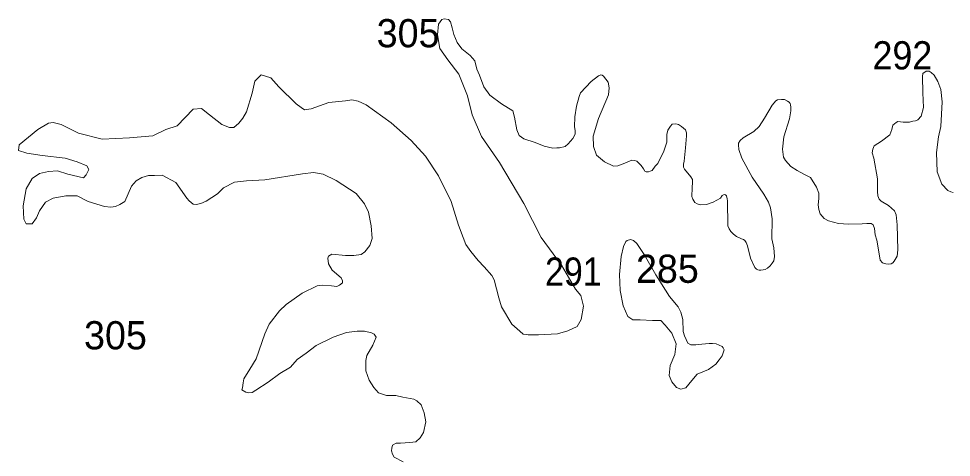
# Model space of a CAD drawing. Extents: x 445.4 to 500, y 8728.7 to 8784.
# Drawn here: x 482.92 to 488.21, y 8760.19 to 8762.67 of the extents above; entities that cross this region are included whole.
import ezdxf

# ---------------------------------------------------------------- set-up
doc = ezdxf.new("R2010")
doc.units = 0
doc.header["$LTSCALE"] = 0.064
doc.layers.add('2', color=7, linetype='Continuous', lineweight=13)
doc.layers.add('21', color=7, linetype='Continuous')

msp = doc.modelspace()

# ---------------------------------------------------------------- linework, layer by layer
at = {"layer": '2'}
for points in [[(485.8685, 8760.8806), (485.9761, 8760.8873), (486.0344, 8760.903), (486.0882, 8760.9276), (486.1107, 8760.968), (486.1241, 8761.0441), (486.1084, 8761.1046), (486.077, 8761.1404), (485.9986, 8761.277), (485.8836, 8761.4334), (485.7849, 8761.626), (485.6459, 8761.8589), (485.545, 8762.0068), (485.4912, 8762.1296), (485.4643, 8762.2371), (485.415, 8762.3603), (485.3522, 8762.4409), (485.3073, 8762.5059), (485.2939, 8762.582), (485.3006, 8762.6425), (485.3186, 8762.6694), (485.332, 8762.6738), (485.3567, 8762.6694), (485.3679, 8762.6559), (485.3785, 8762.6234), (485.3863, 8762.5843), (485.4059, 8762.5386), (485.4321, 8762.5034), (485.4791, 8762.4655), (485.5065, 8762.4355), (485.5184, 8762.3889), (485.5328, 8762.355), (485.5576, 8762.2871), (485.5915, 8762.2415), (485.6582, 8762.1919), (485.7222, 8762.1514), (485.7313, 8762.1162), (485.7455, 8762.0433), (485.7587, 8762.0125), (485.785, 8761.9928), (485.8491, 8761.9713), (485.8994, 8761.9517), (485.9497, 8761.9408), (485.9715, 8761.9418), (485.9879, 8761.9418), (486.0196, 8761.9495), (486.036, 8761.9648), (486.0633, 8761.9953), (486.0764, 8762.0193), (486.0764, 8762.0401), (486.0731, 8762.0608), (486.0744, 8762.1172), (486.0831, 8762.1783), (486.0984, 8762.234), (486.1061, 8762.2536), (486.1661, 8762.3191), (486.2077, 8762.3497), (486.2219, 8762.3551), (486.2284, 8762.354), (486.2372, 8762.3486), (486.2503, 8762.3311), (486.2634, 8762.3137), (486.2699, 8762.2831), (486.2659, 8762.242), (486.2083, 8762.1086), (486.1783, 8762.0073), (486.1806, 8761.9498), (486.198, 8761.8996), (486.2417, 8761.8621), (486.2935, 8761.8372), (486.3174, 8761.8393), (486.3477, 8761.8518), (486.3977, 8761.8716), (486.4123, 8761.8706), (486.4258, 8761.8653), (486.4321, 8761.8612), (486.4508, 8761.8414), (486.4644, 8761.8227), (486.4706, 8761.8102), (486.48, 8761.805), (486.4925, 8761.806), (486.5019, 8761.8091), (486.5134, 8761.8133), (486.5134, 8761.8133), (486.5311, 8761.8372), (486.5457, 8761.8539), (486.5801, 8761.9226), (486.5957, 8761.9736), (486.5957, 8762.0173), (486.603, 8762.0413), (486.6166, 8762.0652), (486.6259, 8762.0767), (486.6478, 8762.0777), (486.6635, 8762.0746), (486.6801, 8762.0621), (486.702, 8762.0444), (486.7072, 8762.0278), (486.7083, 8762.009), (486.7031, 8761.942), (486.6948, 8761.867), (486.6917, 8761.8493)], [(487.8205, 8761.2893), (487.8396, 8761.2829), (487.8539, 8761.2813), (487.8699, 8761.2829), (487.8794, 8761.2893), (487.8874, 8761.2989), (487.9049, 8761.3275), (487.9081, 8761.3625), (487.9033, 8761.5058), (487.8986, 8761.5616), (487.889, 8761.5839), (487.8555, 8761.615), (487.814, 8761.6389), (487.8028, 8761.6516), (487.7949, 8761.6691), (487.7917, 8761.6946), (487.7933, 8761.7662), (487.7726, 8761.8825), (487.7614, 8761.9127), (487.7662, 8761.935), (487.7742, 8761.9541), (487.8156, 8761.9796), (487.8618, 8762.0162), (487.873, 8762.0465), (487.8794, 8762.0704), (487.8985, 8762.0863), (487.9084, 8762.0906), (487.9387, 8762.0874), (487.9737, 8762.0874), (487.9929, 8762.0922), (488.0088, 8762.0954), (488.0216, 8762.1001), (488.0407, 8762.1224), (488.0407, 8762.1224), (488.0534, 8762.1702), (488.0503, 8762.2546), (488.0471, 8762.3469), (488.0503, 8762.3629), (488.0694, 8762.3772), (488.0694, 8762.3772), (488.0853, 8762.3772), (488.0981, 8762.3692), (488.114, 8762.3549), (488.1347, 8762.3183), (488.1523, 8762.2721), (488.1602, 8762.2036), (488.1522, 8762.0625), (488.1394, 8762.0036), (488.1283, 8761.916), (488.1315, 8761.8061), (488.1576, 8761.7354), (488.1911, 8761.7003), (488.2086, 8761.6924), (488.223, 8761.6876)], [(483.8843, 8761.6405), (483.8704, 8761.6563), (483.8089, 8761.7455), (483.7316, 8761.7871), (483.6879, 8761.7851), (483.6542, 8761.7851), (483.6165, 8761.7732), (483.5828, 8761.7554), (483.5562, 8761.7245), (483.52, 8761.6378), (483.4911, 8761.6198), (483.4658, 8761.6089), (483.4405, 8761.6053), (483.4044, 8761.6089), (483.3104, 8761.6378), (483.2489, 8761.6703), (483.1839, 8761.6703), (483.1116, 8761.6559), (483.0682, 8761.6342), (483.0357, 8761.5837), (483.0176, 8761.5439), (482.9923, 8761.5114), (482.9597, 8761.5114), (482.9597, 8761.5114), (482.9453, 8761.5367), (482.9417, 8761.6125), (482.9597, 8761.71), (482.9923, 8761.7678), (483.0357, 8761.7967), (483.0863, 8761.8075), (483.1369, 8761.8111), (483.1947, 8761.7931), (483.2851, 8761.7714), (483.2995, 8761.7895), (483.314, 8761.8183), (483.3032, 8761.84), (483.2489, 8761.8617), (483.1802, 8761.8833), (483.0501, 8761.8978), (482.9634, 8761.9122), (482.9164, 8761.9267), (482.9164, 8761.9267), (482.92, 8761.9592), (482.92, 8761.9592), (483.0248, 8762.0458), (483.0863, 8762.0819), (483.1116, 8762.0855), (483.1586, 8762.0747), (483.2562, 8762.0242), (483.3899, 8761.9917), (483.5453, 8761.9989), (483.6791, 8762.0097), (483.7514, 8762.0458), (483.8165, 8762.0675), (483.9068, 8762.1614), (483.9068, 8762.1614), (483.9538, 8762.165), (484.0008, 8762.1289), (484.0695, 8762.0747), (484.1129, 8762.0566), (484.1382, 8762.0566), (484.1671, 8762.0819), (484.1671, 8762.0819), (484.1888, 8762.1108), (484.2105, 8762.1469), (484.243, 8762.2516), (484.2575, 8762.3202), (484.2936, 8762.3563), (484.2936, 8762.3563), (484.3482, 8762.339), (484.3943, 8762.2887), (484.4928, 8762.1924), (484.52, 8762.1715), (484.5389, 8762.1569), (484.5766, 8762.1631), (484.6772, 8762.1987), (484.7715, 8762.2092), (484.8071, 8762.2134), (484.8449, 8762.2071), (484.8889, 8762.1862), (485.0314, 8762.0836), (485.1445, 8761.9831), (485.2261, 8761.8953), (485.2999, 8761.7827), (485.3728, 8761.6369), (485.4143, 8761.5027), (485.4402, 8761.4327), (485.4557, 8761.3934), (485.483, 8761.3542), (485.5247, 8761.3026), (485.5598, 8761.2668), (485.6033, 8761.2171), (485.6166, 8761.1926), (485.6427, 8761.0918), (485.6581, 8761.0406), (485.7163, 8760.9418), (485.7619, 8760.9012), (485.7816, 8760.8844), (485.7977, 8760.8823), (485.8089, 8760.8809), (485.8685, 8760.8806)], [(486.6917, 8761.8493), (486.6917, 8761.8327), (486.6959, 8761.8212), (486.7334, 8761.7775), (486.7417, 8761.7619), (486.7428, 8761.7463), (486.74, 8761.7154), (486.739, 8761.6665), (486.7442, 8761.6498), (486.7557, 8761.6311), (486.7682, 8761.6249), (486.7849, 8761.6176), (486.8213, 8761.6207), (486.8599, 8761.6332), (486.9016, 8761.6571), (486.911, 8761.6707), (486.9224, 8761.6769), (486.9297, 8761.6748), (486.936, 8761.6696), (486.9381, 8761.6519), (486.9402, 8761.6415), (486.9433, 8761.4989), (486.9506, 8761.4822), (486.96, 8761.4677), (486.9746, 8761.452), (486.9912, 8761.4395), (487.0204, 8761.425), (487.0319, 8761.4219), (487.0402, 8761.4166), (487.0465, 8761.4052), (487.054, 8761.3866), (487.0707, 8761.3169), (487.0957, 8761.2638), (487.1061, 8761.2534), (487.1134, 8761.2492), (487.1207, 8761.2471), (487.1301, 8761.2471), (487.1426, 8761.2503), (487.1541, 8761.2524), (487.1676, 8761.2596), (487.1822, 8761.2732), (487.1947, 8761.2867), (487.203, 8761.3013), (487.2072, 8761.326), (487.203, 8761.3739), (487.1926, 8761.426), (487.1947, 8761.5384), (487.1853, 8761.6019), (487.1728, 8761.6342), (487.1475, 8761.6788), (487.0818, 8761.7746), (487.0214, 8761.8828), (487.0058, 8761.9328), (487.0037, 8761.9588), (487.0037, 8761.9692), (487.0131, 8761.9838), (487.0291, 8761.9982), (487.0896, 8762.0346), (487.1209, 8762.0637), (487.1511, 8762.1106), (487.1949, 8762.1845), (487.2147, 8762.2084), (487.2251, 8762.2136), (487.248, 8762.2168), (487.2532, 8762.2168), (487.2647, 8762.2157), (487.2814, 8762.2074), (487.2918, 8762.2012), (487.296, 8762.1939), (487.298, 8762.1866), (487.3001, 8762.172), (487.3012, 8762.1512), (487.2937, 8762.1071), (487.2602, 8762.0052), (487.2538, 8761.9336), (487.2586, 8761.889), (487.2697, 8761.8699), (487.3, 8761.8364), (487.3367, 8761.8141), (487.3749, 8761.7919), (487.4116, 8761.7728), (487.4467, 8761.7186), (487.4602, 8761.6842), (487.4586, 8761.6539), (487.4554, 8761.6189), (487.4586, 8761.5918), (487.4666, 8761.5679), (487.4905, 8761.5409), (487.5144, 8761.5281), (487.5718, 8761.5122), (487.6276, 8761.509), (487.7057, 8761.5106), (487.7328, 8761.5122), (487.7567, 8761.5122), (487.7679, 8761.5043), (487.7758, 8761.4836), (487.779, 8761.4485), (487.7886, 8761.4183), (487.7949, 8761.3864), (487.8077, 8761.3052), (487.8205, 8761.2893)], [(485.0993, 8760.1607), (485.0484, 8760.1868), (485.0382, 8760.2043), (485.0324, 8760.2232), (485.0353, 8760.2377), (485.0397, 8760.2551), (485.06, 8760.2668), (485.0848, 8760.2668), (485.1371, 8760.2711), (485.172, 8760.274), (485.1953, 8760.2973), (485.2157, 8760.3278), (485.2288, 8760.3873), (485.2186, 8760.4382), (485.2011, 8760.4847), (485.1777, 8760.5063), (485.1599, 8760.5162), (485.0984, 8760.5281), (485.0587, 8760.536), (485.0052, 8760.536), (484.9595, 8760.5519), (484.9338, 8760.5816), (484.906, 8760.6232), (484.8881, 8760.6767), (484.8881, 8760.7361), (484.8941, 8760.7639), (484.9278, 8760.8233), (484.9457, 8760.8669), (484.9457, 8760.8669), (484.9357, 8760.8847), (484.9357, 8760.8847), (484.9199, 8760.8926), (484.8802, 8760.9025), (484.8385, 8760.9025), (484.7771, 8760.8946), (484.7021, 8760.8675), (484.6049, 8760.8199), (484.5493, 8760.7763), (484.4978, 8760.7407), (484.4601, 8760.6971), (484.3986, 8760.6614), (484.3331, 8760.6119), (484.2637, 8760.5663), (484.2419, 8760.5544), (484.2221, 8760.5525), (484.2062, 8760.5564), (484.1844, 8760.5683), (484.1844, 8760.5683), (484.1864, 8760.5802), (484.1903, 8760.6079), (484.1943, 8760.6317), (484.228, 8760.6872), (484.2657, 8760.7446), (484.3133, 8760.8873), (484.3391, 8760.9408), (484.3966, 8761.018), (484.4355, 8761.0531), (484.5267, 8761.1165), (484.612, 8761.1581), (484.6417, 8761.1621), (484.6933, 8761.1581), (484.7231, 8761.1561), (484.7389, 8761.1621), (484.7548, 8761.1759), (484.7548, 8761.1878), (484.7469, 8761.2037), (484.6973, 8761.2472), (484.6755, 8761.2829), (484.6715, 8761.3166), (484.6715, 8761.3166), (484.6755, 8761.3265), (484.6953, 8761.3384), (484.6953, 8761.3384), (484.7727, 8761.3305), (484.8203, 8761.3305), (484.8619, 8761.3364), (484.8818, 8761.3523), (484.9095, 8761.3879), (484.9234, 8761.4275), (484.9175, 8761.4989), (484.9031, 8761.5772), (484.8793, 8761.6248), (484.8317, 8761.6822), (484.7186, 8761.7575), (484.6452, 8761.7932), (484.5897, 8761.8011), (484.5282, 8761.7952), (484.314, 8761.7595), (484.2109, 8761.7556), (484.1422, 8761.7475), (484.0787, 8761.7158), (484.045, 8761.6801), (483.9815, 8761.6385), (483.9498, 8761.6266), (483.924, 8761.6207), (483.9081, 8761.6227), (483.8843, 8761.6405)]]:
    msp.add_lwpolyline(points, dxfattribs=at)
msp.add_lwpolyline([(486.6107, 8761.0988), (486.6606, 8761.04), (486.6765, 8761.0105), (486.6878, 8760.9675), (486.6901, 8760.8996), (486.6969, 8760.8747), (486.715, 8760.834), (486.7332, 8760.8249), (486.7604, 8760.8249), (486.7944, 8760.8272), (486.8375, 8760.8317), (486.8556, 8760.8317), (486.876, 8760.8294), (486.91, 8760.8158), (486.9168, 8760.8068), (486.9213, 8760.7955), (486.91, 8760.7615), (486.8941, 8760.7389), (486.8737, 8760.714), (486.8329, 8760.6845), (486.7694, 8760.6574), (486.7377, 8760.6211), (486.7037, 8760.5804), (486.6763, 8760.5728), (486.6514, 8760.5818), (486.6242, 8760.6135), (486.6106, 8760.6498), (486.6151, 8760.7064), (486.6423, 8760.7698), (486.6491, 8760.8309), (486.6242, 8760.8898), (486.5879, 8760.935), (486.563, 8760.9622), (486.5154, 8760.9622), (486.4451, 8760.9654), (486.4043, 8760.9654), (486.3748, 8760.9858), (486.3476, 8761.0447), (486.3317, 8761.133), (486.3272, 8761.2235), (486.3363, 8761.3254), (486.351, 8761.3826), (486.3638, 8761.411), (486.3709, 8761.4166), (486.3893, 8761.4223), (486.4078, 8761.4166), (486.4262, 8761.3996), (486.4674, 8761.3373), (486.5341, 8761.221)], close=True, dxfattribs=at)

# ---------------------------------------------------------------- texts
at = {"layer": '21'}
for s, p in [('305', (484.9489, 8762.5122)), ('285', (486.4211, 8761.176)), ('305', (483.2874, 8760.7986))]:
    msp.add_text(s, height=0.16, dxfattribs=at).set_placement(p)
for s, width, p in [('292', 0.95, (487.7642, 8762.3867)), ('291', 0.9, (485.9051, 8761.1598))]:
    msp.add_text(s, height=0.16, dxfattribs=dict(at, width=width)).set_placement(p)

doc.saveas('drawing.dxf')
